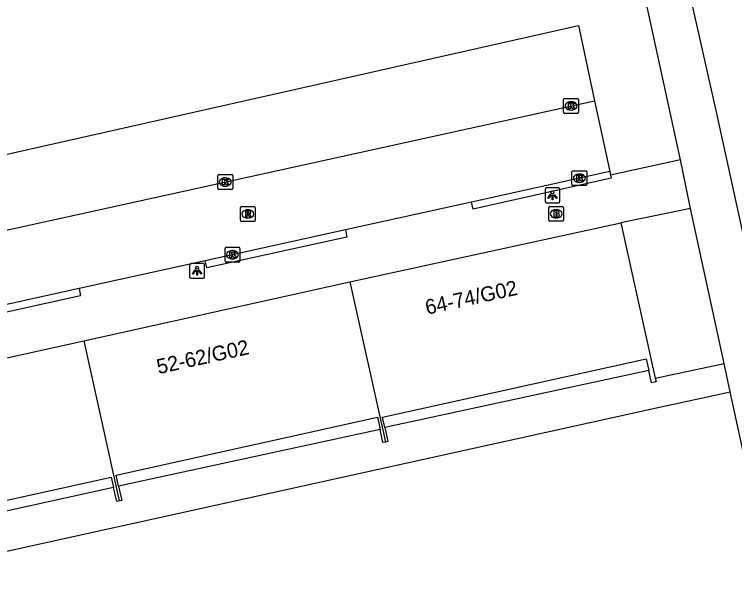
# Model space of a CAD drawing. Extents: x 160037 to 160839, y 385326 to 386441.
# Drawn here: x 160701.62 to 160750.13, y 385673.74 to 385712.63 of the extents above; entities that cross this region are included whole.
import ezdxf

# ---------------------------------------------------------------- set-up
doc = ezdxf.new("R2010")
doc.units = 0
for name, color, linetype in [('IMGEO_Brandkraan', 7, 'Continuous'), ('IMGEO_Kolk', 7, 'Continuous'), ('IMGEO_Lichtpunt', 7, 'Continuous'), ('IMGEO_Pand', 7, 'Continuous'), ('IMGEO_Pand_nummerreeks', 7, 'Continuous'), ('IMGEO_Parkeervlak_open', 7, 'Continuous'), ('IMGEO_Rijbaan_lokaal_open', 7, 'Continuous'), ('IMGEO_Rioolput', 7, 'Continuous'), ('IMGEO_Voetpad_open', 7, 'Continuous')]:
    doc.layers.add(name, color=color, linetype=linetype)

msp = doc.modelspace()

# ---------------------------------------------------------------- linework, layer by layer
at = {"layer": 'IMGEO_Brandkraan'}
for p, q in [((160737.691, 385699.695), (160738.543, 385699.695)), ((160737.616, 385698.769), (160737.616, 385699.621)), ((160738.104, 385699.475), (160738.129, 385699.475)), ((160738.617, 385699.621), (160738.617, 385698.769)), ((160738.543, 385698.695), (160737.691, 385698.695)), ((160738.127, 385698.915), (160738.102, 385698.915))]:
    msp.add_line(p, q, dxfattribs=at)
for points in [[(160737.691, 385699.695), (160738.543, 385699.695)], [(160737.616, 385698.769), (160737.616, 385699.621)], [(160737.964, 385699.395), (160737.964, 385698.995), (160738.177, 385698.995)], [(160738.195, 385699.395), (160737.964, 385699.395)], [(160738.143, 385699.314), (160738.089, 385699.314), (160738.089, 385699.238)], [(160738.089, 385699.238), (160738.142, 385699.238)], [(160738.617, 385699.621), (160738.617, 385698.769)], [(160738.543, 385698.695), (160737.691, 385698.695)], [(160738.151, 385699.162), (160738.089, 385699.162), (160738.089, 385699.081)], [(160738.089, 385699.081), (160738.151, 385699.081)]]:
    msp.add_lwpolyline(points, dxfattribs=at)
for centre, radius, start, end in [((160737.693, 385699.619), 0.0765, 91.552, 178.448), ((160737.693, 385699.619), 0.0765, 91.552, 178.448), ((160738.541, 385699.619), 0.0765, 1.552, 88.448), ((160738.541, 385699.619), 0.0765, 1.552, 88.448), ((160738.144, 385699.276), 0.0379, 267.8285, 90.9355), ((160738.199, 385699.25), 0.145, 59.4692, 91.5367), ((160738.224, 385699.297), 0.0922, 285.5137, 58.1501), ((160738.229, 385699.105), 0.105, 301.3115, 78.989), ((160737.693, 385698.771), 0.0765, 181.552, 268.448), ((160737.693, 385698.771), 0.0765, 181.552, 268.448), ((160738.152, 385699.121), 0.0404, 269.8759, 90.5077), ((160738.183, 385699.246), 0.251, 268.6676, 293.5347), ((160738.541, 385698.771), 0.0765, 271.552, 358.448), ((160738.541, 385698.771), 0.0765, 271.552, 358.448)]:
    msp.add_arc(centre, radius, start, end, dxfattribs=at)
for centre, major_axis, ratio, start_param, end_param in [((160738.103, 385699.195), (-0.387, 0.002), 0.722429, 4.712389, 7.853982), ((160738.128, 385699.195), (-0.39, 0.002), 0.717154, 1.570796, 4.712389)]:
    msp.add_ellipse(centre, major_axis=major_axis, ratio=ratio, start_param=start_param, end_param=end_param, dxfattribs=at)
at = {"layer": 'IMGEO_Kolk'}
for p, q in [((160738.693, 385706.962), (160739.545, 385706.962)), ((160738.618, 385706.036), (160738.618, 385706.888)), ((160739.106, 385706.742), (160739.131, 385706.742)), ((160739.619, 385706.888), (160739.619, 385706.036)), ((160739.129, 385706.182), (160739.104, 385706.182)), ((160739.545, 385705.962), (160738.693, 385705.962)), ((160739.253, 385702.091), (160740.105, 385702.091)), ((160715.325, 385700.91), (160715.325, 385701.762)), ((160715.4, 385701.836), (160716.252, 385701.836)), ((160715.813, 385701.616), (160715.838, 385701.616)), ((160716.326, 385701.762), (160716.326, 385700.91)), ((160739.178, 385701.165), (160739.178, 385702.017)), ((160739.666, 385701.871), (160739.691, 385701.871)), ((160740.179, 385702.017), (160740.179, 385701.165)), ((160739.689, 385701.311), (160739.664, 385701.311)), ((160716.252, 385700.836), (160715.4, 385700.836)), ((160715.836, 385701.056), (160715.811, 385701.056)), ((160740.105, 385701.091), (160739.253, 385701.091)), ((160715.808, 385696.012), (160715.808, 385696.864)), ((160715.883, 385696.938), (160716.735, 385696.938)), ((160716.809, 385696.864), (160716.809, 385696.012)), ((160716.296, 385696.718), (160716.321, 385696.718)), ((160716.735, 385695.938), (160715.883, 385695.938)), ((160716.319, 385696.158), (160716.294, 385696.158))]:
    msp.add_line(p, q, dxfattribs=at)
for points in [[(160738.693, 385706.962), (160739.545, 385706.962)], [(160738.618, 385706.036), (160738.618, 385706.888)], [(160738.939, 385706.662), (160739.062, 385706.662), (160739.062, 385706.511), (160739.192, 385706.662), (160739.356, 385706.662), (160739.21, 385706.511), (160739.363, 385706.262), (160739.211, 385706.262), (160739.126, 385706.426), (160739.062, 385706.359), (160739.062, 385706.262), (160738.939, 385706.262), (160738.939, 385706.662)], [(160739.619, 385706.888), (160739.619, 385706.036)], [(160739.545, 385705.962), (160738.693, 385705.962)], [(160739.253, 385702.091), (160740.105, 385702.091)], [(160715.325, 385700.91), (160715.325, 385701.762)], [(160715.4, 385701.836), (160716.252, 385701.836)], [(160716.326, 385701.762), (160716.326, 385700.91)], [(160739.178, 385701.165), (160739.178, 385702.017)], [(160739.499, 385701.791), (160739.622, 385701.791), (160739.622, 385701.64), (160739.752, 385701.791), (160739.916, 385701.791), (160739.77, 385701.64), (160739.923, 385701.391), (160739.771, 385701.391), (160739.686, 385701.555), (160739.622, 385701.488), (160739.622, 385701.391), (160739.499, 385701.391), (160739.499, 385701.791)], [(160740.179, 385702.017), (160740.179, 385701.165)], [(160715.646, 385701.536), (160715.769, 385701.536), (160715.769, 385701.385), (160715.899, 385701.536), (160716.063, 385701.536), (160715.917, 385701.385), (160716.07, 385701.136), (160715.918, 385701.136), (160715.833, 385701.3), (160715.769, 385701.233), (160715.769, 385701.136), (160715.646, 385701.136), (160715.646, 385701.536)], [(160716.252, 385700.836), (160715.4, 385700.836)], [(160740.105, 385701.091), (160739.253, 385701.091)], [(160715.808, 385696.012), (160715.808, 385696.864)], [(160715.883, 385696.938), (160716.735, 385696.938)], [(160716.809, 385696.864), (160716.809, 385696.012)], [(160716.129, 385696.638), (160716.252, 385696.638), (160716.252, 385696.487), (160716.382, 385696.638), (160716.546, 385696.638), (160716.4, 385696.487), (160716.553, 385696.238), (160716.401, 385696.238), (160716.316, 385696.402), (160716.252, 385696.335), (160716.252, 385696.238), (160716.129, 385696.238), (160716.129, 385696.638)], [(160716.735, 385695.938), (160715.883, 385695.938)]]:
    msp.add_lwpolyline(points, dxfattribs=at)
for centre, start, end in [((160738.695, 385706.886), 91.552, 178.448), ((160738.695, 385706.886), 91.552, 178.448), ((160739.543, 385706.886), 1.552, 88.448), ((160739.543, 385706.886), 1.552, 88.448), ((160738.695, 385706.038), 181.552, 268.448), ((160738.695, 385706.038), 181.552, 268.448), ((160739.543, 385706.038), 271.552, 358.448), ((160739.543, 385706.038), 271.552, 358.448), ((160739.255, 385702.015), 91.552, 178.448), ((160739.255, 385702.015), 91.552, 178.448), ((160740.103, 385702.015), 1.552, 88.448), ((160740.103, 385702.015), 1.552, 88.448), ((160715.402, 385701.76), 91.552, 178.448), ((160715.402, 385701.76), 91.552, 178.448), ((160716.25, 385701.76), 1.552, 88.448), ((160716.25, 385701.76), 1.552, 88.448), ((160739.255, 385701.167), 181.552, 268.448), ((160739.255, 385701.167), 181.552, 268.448), ((160740.103, 385701.167), 271.552, 358.448), ((160740.103, 385701.167), 271.552, 358.448), ((160715.402, 385700.912), 181.552, 268.448), ((160715.402, 385700.912), 181.552, 268.448), ((160716.25, 385700.912), 271.552, 358.448), ((160716.25, 385700.912), 271.552, 358.448), ((160715.885, 385696.862), 91.552, 178.448), ((160715.885, 385696.862), 91.552, 178.448), ((160716.733, 385696.862), 1.552, 88.448), ((160716.733, 385696.862), 1.552, 88.448), ((160715.885, 385696.014), 181.552, 268.448), ((160715.885, 385696.014), 181.552, 268.448), ((160716.733, 385696.014), 271.552, 358.448), ((160716.733, 385696.014), 271.552, 358.448)]:
    msp.add_arc(centre, 0.0765, start, end, dxfattribs=at)
for centre, major_axis, ratio, start_param, end_param in [((160739.105, 385706.462), (-0.387, 0.002), 0.722429, 4.712389, 7.853982), ((160739.13, 385706.462), (-0.39, 0.002), 0.717154, 1.570796, 4.712389), ((160715.812, 385701.336), (-0.387, 0.002), 0.722429, 4.712389, 7.853982), ((160715.837, 385701.336), (-0.39, 0.002), 0.717154, 1.570796, 4.712389), ((160739.665, 385701.591), (-0.387, 0.002), 0.722429, 4.712389, 7.853982), ((160739.69, 385701.591), (-0.39, 0.002), 0.717154, 1.570796, 4.712389), ((160716.295, 385696.438), (-0.387, 0.002), 0.722429, 4.712389, 7.853982), ((160716.32, 385696.438), (-0.39, 0.002), 0.717154, 1.570796, 4.712389)]:
    msp.add_ellipse(centre, major_axis=major_axis, ratio=ratio, start_param=start_param, end_param=end_param, dxfattribs=at)
at = {"layer": 'IMGEO_Lichtpunt'}
for p, q in [((160737.364, 385700.842), (160737.364, 385700.035)), ((160737.364, 385700.842), (160737.364, 385700.035)), ((160738.266, 385700.937), (160737.458, 385700.937)), ((160738.266, 385700.937), (160737.458, 385700.937)), ((160738.36, 385700.035), (160738.36, 385700.842)), ((160738.36, 385700.035), (160738.36, 385700.842)), ((160737.458, 385699.941), (160738.266, 385699.941)), ((160737.458, 385699.941), (160738.266, 385699.941)), ((160714.329, 385695.854), (160713.521, 385695.854)), ((160714.329, 385695.854), (160713.521, 385695.854)), ((160713.427, 385695.759), (160713.427, 385694.952)), ((160713.427, 385695.759), (160713.427, 385694.952)), ((160714.423, 385694.952), (160714.423, 385695.759)), ((160714.423, 385694.952), (160714.423, 385695.759)), ((160713.521, 385694.858), (160714.329, 385694.858)), ((160713.521, 385694.858), (160714.329, 385694.858))]:
    msp.add_line(p, q, dxfattribs=at)
for points in [[(160737.738, 385700.506), (160737.777, 385700.478), (160737.589, 385700.216), (160737.551, 385700.243), (160737.738, 385700.506)], [(160737.84, 385700.458), (160737.887, 385700.458), (160737.887, 385700.136), (160737.84, 385700.136), (160737.84, 385700.458)], [(160737.95, 385700.478), (160737.988, 385700.505), (160738.175, 385700.243), (160738.136, 385700.215), (160737.95, 385700.478)], [(160713.801, 385695.423), (160713.84, 385695.395), (160713.652, 385695.133), (160713.614, 385695.16), (160713.801, 385695.423)], [(160713.903, 385695.375), (160713.95, 385695.375), (160713.95, 385695.053), (160713.903, 385695.053), (160713.903, 385695.375)], [(160714.013, 385695.395), (160714.051, 385695.422), (160714.238, 385695.16), (160714.199, 385695.132), (160714.013, 385695.395)]]:
    msp.add_lwpolyline(points, dxfattribs=at)
for centre in [(160737.863, 385700.64), (160713.926, 385695.557)]:
    msp.add_circle(centre, 0.0994, dxfattribs=at)
for centre, start, end in [((160737.458, 385700.842), 90, 180), ((160737.458, 385700.842), 90, 180), ((160738.266, 385700.842), 0, 90), ((160738.266, 385700.842), 0, 90), ((160737.458, 385700.035), 180, 270), ((160737.458, 385700.035), 180, 270), ((160738.266, 385700.035), 270, 0), ((160738.266, 385700.035), 270, 360), ((160713.521, 385695.759), 90, 180), ((160713.521, 385695.759), 90, 180), ((160714.329, 385695.759), 0, 90), ((160714.329, 385695.759), 0, 90), ((160713.521, 385694.952), 180, 270), ((160713.521, 385694.952), 180, 270), ((160714.329, 385694.952), 270, 0), ((160714.329, 385694.952), 270, 360)]:
    msp.add_arc(centre, 0.0946, start, end, dxfattribs=at)
at = {"layer": 'IMGEO_Pand'}
for points in [[(160724.224, 385694.601), (160742.472, 385698.58)], [(160742.472, 385698.58), (160743.709, 385692.988), (160744.787, 385688.115)], [(160706.296, 385690.635), (160724.224, 385694.601)], [(160724.224, 385694.601), (160726.613, 385683.82)], [(160688.301, 385686.654), (160706.296, 385690.635)], [(160706.296, 385690.635), (160708.685, 385679.853)], [(160726.568, 385684.801), (160726.415, 385685.49), (160744.177, 385689.419), (160744.35, 385688.636)], [(160744.787, 385688.115), (160744.842, 385687.868), (160744.535, 385687.8), (160744.35, 385688.636)], [(160708.643, 385680.842), (160708.477, 385681.592), (160726.073, 385685.485), (160726.256, 385684.659)], [(160726.613, 385683.82), (160726.449, 385683.784), (160726.256, 385684.659)], [(160726.568, 385684.801), (160726.777, 385683.856), (160726.613, 385683.82)], [(160690.77, 385676.893), (160690.617, 385677.584), (160708.151, 385681.463), (160708.306, 385680.761)], [(160708.685, 385679.853), (160708.515, 385679.815), (160708.306, 385680.761)], [(160708.643, 385680.842), (160708.854, 385679.89), (160708.685, 385679.853)]]:
    msp.add_lwpolyline(points, dxfattribs=at)
at = {"layer": 'IMGEO_Parkeervlak_open'}
msp.add_lwpolyline([(160693.191, 385697.833), (160692.533, 385701.29), (160739.614, 385711.868), (160740.697, 385706.808)], dxfattribs=at)
at = {"layer": 'IMGEO_Rijbaan_lokaal_open'}
for points in [[(160692.066, 385696.105), (160740.697, 385706.808)], [(160740.697, 385706.808), (160741.718, 385702.039)], [(160741.718, 385702.039), (160732.409, 385699.986)], [(160732.409, 385699.986), (160723.919, 385698.114)], [(160723.919, 385698.114), (160714.473, 385696.032)], [(160714.473, 385696.032), (160705.981, 385694.159)], [(160705.981, 385694.159), (160696.613, 385692.093)]]:
    msp.add_lwpolyline(points, dxfattribs=at)
at = {"layer": 'IMGEO_Rioolput'}
for p, q in [((160716.92, 385699.682), (160717.772, 385699.682)), ((160716.845, 385698.756), (160716.845, 385699.608)), ((160717.333, 385699.462), (160717.358, 385699.462)), ((160717.846, 385699.608), (160717.846, 385698.756)), ((160717.356, 385698.902), (160717.331, 385698.902)), ((160717.772, 385698.682), (160716.92, 385698.682))]:
    msp.add_line(p, q, dxfattribs=at)
for points in [[(160716.92, 385699.682), (160717.772, 385699.682)], [(160716.845, 385698.756), (160716.845, 385699.608)], [(160717.434, 385699.38), (160717.182, 385699.382), (160717.182, 385698.982)], [(160717.36, 385699.301), (160717.306, 385699.301), (160717.306, 385699.22)], [(160717.306, 385699.22), (160717.358, 385699.22)], [(160717.846, 385699.608), (160717.846, 385698.756)], [(160717.182, 385698.982), (160717.306, 385698.982), (160717.306, 385699.144), (160717.317, 385699.144)], [(160717.364, 385699.115), (160717.435, 385698.982), (160717.575, 385698.982), (160717.51, 385699.108)], [(160717.772, 385698.682), (160716.92, 385698.682)]]:
    msp.add_lwpolyline(points, dxfattribs=at)
for centre, radius, start, end in [((160716.922, 385699.606), 0.0765, 91.552, 178.448), ((160716.922, 385699.606), 0.0765, 91.552, 178.448), ((160717.77, 385699.606), 0.0765, 1.552, 88.448), ((160717.77, 385699.606), 0.0765, 1.552, 88.448), ((160717.342, 385699.409), 0.19, 274.7715, 282.9687), ((160717.366, 385699.205), 0.0964, 77.0061, 93.1865), ((160717.38, 385699.262), 0.0378, 276.6634, 79.6772), ((160717.433, 385699.27), 0.109, 350.3612, 89.416), ((160717.431, 385699.27), 0.112, 277.5842, 350.9817), ((160716.922, 385698.758), 0.0765, 181.552, 268.448), ((160716.922, 385698.758), 0.0765, 181.552, 268.448), ((160717.316, 385699.091), 0.0533, 26.0293, 88.6989), ((160717.415, 385699.055), 0.108, 29.5134, 73.7905), ((160717.77, 385698.758), 0.0765, 271.552, 358.448), ((160717.77, 385698.758), 0.0765, 271.552, 358.448)]:
    msp.add_arc(centre, radius, start, end, dxfattribs=at)
for centre, major_axis, ratio, start_param, end_param in [((160717.332, 385699.182), (-0.387, 0.002), 0.722429, 4.712389, 7.853982), ((160717.357, 385699.182), (-0.39, 0.002), 0.717154, 1.570796, 4.712389)]:
    msp.add_ellipse(centre, major_axis=major_axis, ratio=ratio, start_param=start_param, end_param=end_param, dxfattribs=at)
at = {"layer": 'IMGEO_Voetpad_open'}
for points in [[(160746.478, 385702.821), (160741.383, 385726.239)], [(160750.418, 385714.749), (160747.106, 385714.042), (160747.585, 385711.838), (160748.912, 385705.94), (160756.742, 385670.124), (160764.406, 385634.512), (160767.671, 385635.207)], [(160746.478, 385702.821), (160741.772, 385701.797)], [(160747.158, 385699.556), (160746.478, 385702.821)], [(160741.772, 385701.797), (160741.818, 385701.589), (160732.517, 385699.498), (160732.409, 385699.986)], [(160741.718, 385702.039), (160741.772, 385701.797)], [(160747.158, 385699.556), (160742.472, 385698.58)], [(160749.423, 385689.121), (160747.158, 385699.556)], [(160723.919, 385698.114), (160724.024, 385697.626), (160714.578, 385695.544), (160714.473, 385696.032)], [(160705.981, 385694.159), (160706.086, 385693.671), (160696.718, 385691.605), (160696.613, 385692.093)], [(160744.787, 385688.115), (160749.423, 385689.121)], [(160749.841, 385687.196), (160749.423, 385689.121)], [(160744.35, 385688.636), (160726.568, 385684.801)], [(160691.006, 385674.252), (160745.072, 385686.16), (160749.841, 385687.196)], [(160755.372, 385661.736), (160750.486, 385684.225), (160749.841, 385687.196)], [(160726.256, 385684.659), (160708.643, 385680.842)], [(160708.306, 385680.761), (160690.77, 385676.893)]]:
    msp.add_lwpolyline(points, dxfattribs=at)

# ---------------------------------------------------------------- texts
at = {"layer": 'IMGEO_Pand_nummerreeks'}
for s, p in [('64-74/G02', (160729.417, 385692.39)), ('52-62/G02', (160711.329, 385688.389))]:
    msp.add_text(s, height=1, rotation=12.474, dxfattribs=at).set_placement(p)

doc.saveas('drawing.dxf')
